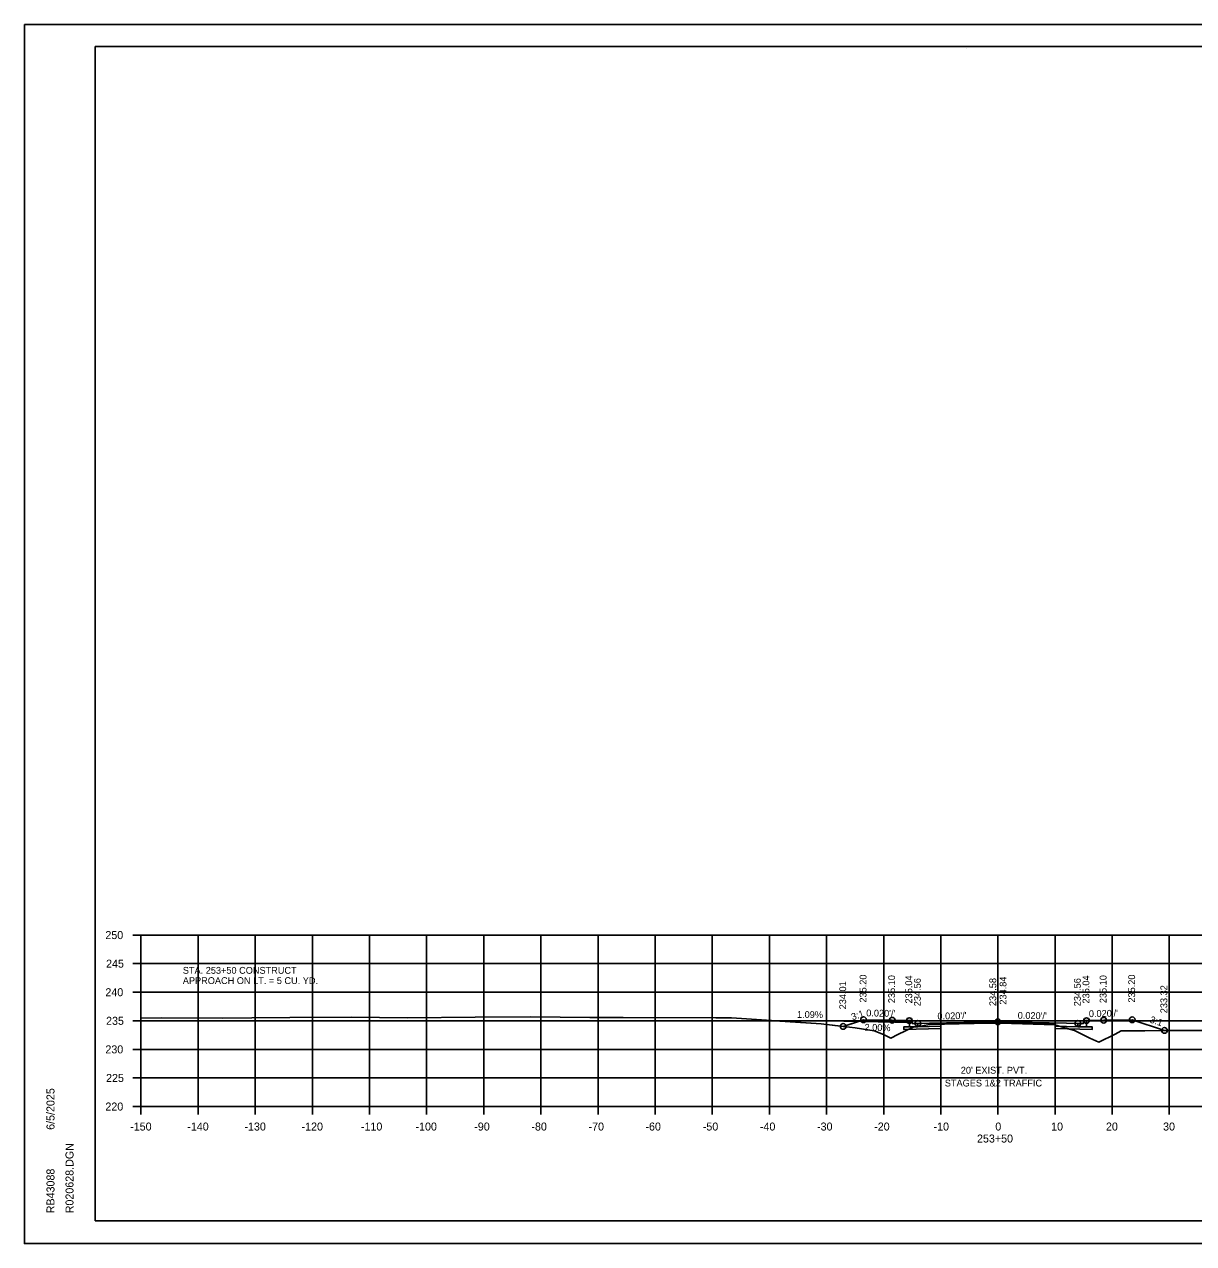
# Model space of a CAD drawing. Extents: x 1369627 to 1374022, y 380035 to 398173.
# Drawn here: x 1372634.9 to 1372839.5, y 391878.8 to 392092.1 of the extents above; entities that cross this region are included whole.
import ezdxf

# ---------------------------------------------------------------- set-up
doc = ezdxf.new("R2010")
doc.units = 0
for name, color, linetype in [('Default', 7, 'Continuous'), ('R_Alt Surface', 7, 'Continuous'), ('R_Axis', 7, 'Continuous'), ('R_Axis Annot', 7, 'Continuous'), ('R_Drive', 7, 'Continuous'), ('R_Exist Surface', 7, 'Continuous'), ('R_Fin Surface', 7, 'Continuous'), ('R_Grid', 7, 'Continuous'), ('R_No Plot', 7, 'Continuous'), ('R_Water', 7, 'Continuous'), ('R_Xsect Elev', 7, 'Continuous'), ('R_Xsect Slope', 7, 'Continuous'), ('T_Vehicle Path Lt Minor', 7, 'Continuous')]:
    doc.layers.add(name, color=color, linetype=linetype)

msp = doc.modelspace()

# ---------------------------------------------------------------- linework, layer by layer
at = {"layer": 'Default'}
for p, q in [((1372795.29, 391907), (1372795.29, 391908.5)), ((1372795.29, 391907.75), (1372815.29, 391907.75)), ((1372815.29, 391907), (1372815.29, 391908.5))]:
    msp.add_line(p, q, dxfattribs=at)
for points in [[(1372789.78, 391917.78), (1372790.28, 391917.78), (1372790.29, 391917.28), (1372791.29, 391917.3), (1372791.29, 391916.72), (1372789.79, 391916.69)], [(1372820.29, 391917.28), (1372820.3, 391917.78), (1372820.8, 391917.78), (1372820.79, 391916.69), (1372819.29, 391916.72), (1372819.29, 391917.3)]]:
    msp.add_lwpolyline(points, close=True, dxfattribs=at)
at = {"layer": 'R_Alt Surface'}
for points in [[(1372795.29, 391916.8), (1372791.29, 391916.72), (1372789.79, 391916.69), (1372788.79, 391916.67), (1372788.79, 391916.25), (1372795.29, 391916.38)], [(1372805.29, 391917.58), (1372793.29, 391917.34), (1372791.29, 391917.3), (1372791.29, 391916.72), (1372795.29, 391916.8), (1372795.29, 391917.21), (1372805.29, 391917.41), (1372815.29, 391917.21), (1372815.29, 391916.8), (1372819.29, 391916.72), (1372819.29, 391917.3), (1372817.29, 391917.34)], [(1372815.29, 391916.8), (1372819.29, 391916.72), (1372820.79, 391916.69), (1372821.79, 391916.67), (1372821.79, 391916.25), (1372815.29, 391916.38)]]:
    msp.add_lwpolyline(points, close=True, dxfattribs=at)
msp.add_lwpolyline([(1372789.78, 391917.78), (1372789.79, 391916.69), (1372791.29, 391916.72), (1372795.29, 391916.8), (1372795.29, 391917.21), (1372805.29, 391917.41), (1372815.29, 391917.21), (1372815.29, 391916.8), (1372819.29, 391916.72), (1372820.79, 391916.69), (1372820.8, 391917.78)], dxfattribs=at)
at = {"layer": 'R_Axis'}
for p, q in [((1372653.89, 391932.75), (1372655.29, 391932.75)), ((1372655.29, 391902.75), (1372655.29, 391932.75)), ((1372653.89, 391927.75), (1372655.29, 391927.75)), ((1372653.89, 391922.75), (1372655.29, 391922.75)), ((1372653.89, 391917.75), (1372655.29, 391917.75)), ((1372653.89, 391912.75), (1372655.29, 391912.75)), ((1372653.89, 391907.75), (1372655.29, 391907.75)), ((1372653.89, 391902.75), (1372655.29, 391902.75)), ((1372655.29, 391902.75), (1372955.29, 391902.75)), ((1372655.29, 391901.35), (1372655.29, 391902.75)), ((1372665.29, 391901.35), (1372665.29, 391902.75)), ((1372675.29, 391901.35), (1372675.29, 391902.75)), ((1372685.29, 391901.35), (1372685.29, 391902.75)), ((1372695.29, 391901.35), (1372695.29, 391902.75)), ((1372705.29, 391901.35), (1372705.29, 391902.75)), ((1372715.29, 391901.35), (1372715.29, 391902.75)), ((1372725.29, 391901.35), (1372725.29, 391902.75)), ((1372735.29, 391901.35), (1372735.29, 391902.75)), ((1372745.29, 391901.35), (1372745.29, 391902.75)), ((1372755.29, 391901.35), (1372755.29, 391902.75)), ((1372765.29, 391901.35), (1372765.29, 391902.75)), ((1372775.29, 391901.35), (1372775.29, 391902.75)), ((1372785.29, 391901.35), (1372785.29, 391902.75)), ((1372795.29, 391901.35), (1372795.29, 391902.75)), ((1372805.29, 391901.35), (1372805.29, 391902.75)), ((1372815.29, 391901.35), (1372815.29, 391902.75)), ((1372825.29, 391901.35), (1372825.29, 391902.75)), ((1372835.29, 391901.35), (1372835.29, 391902.75))]:
    msp.add_line(p, q, dxfattribs=at)
at = {"layer": 'R_Drive'}
for p, q in [((1372765.29, 391917.83), (1372778.29, 391917.69)), ((1372790.28, 391917.45), (1372778.29, 391917.69)), ((1372790.29, 391917.28), (1372790.28, 391917.45))]:
    msp.add_line(p, q, dxfattribs=at)
at = {"layer": 'R_Exist Surface'}
msp.add_lwpolyline([(1372655.29, 391918.24), (1372658.88, 391918.27), (1372669.62, 391918.23), (1372674.68, 391918.27), (1372681.33, 391918.31), (1372692.11, 391918.37), (1372701.96, 391918.26), (1372713.79, 391918.37), (1372723.49, 391918.42), (1372733.84, 391918.34), (1372739.68, 391918.3), (1372755.92, 391918.28), (1372758.65, 391918.26), (1372761.27, 391918.11), (1372774.37, 391917.2), (1372780.28, 391916.52), (1372783.62, 391915.99), (1372785.27, 391915.33), (1372786.52, 391914.74), (1372787.77, 391915.35), (1372790.47, 391916.62), (1372792.1, 391916.88), (1372793.3, 391917.08), (1372801.12, 391917.27), (1372804.47, 391917.35), (1372807.65, 391917.26), (1372815.25, 391917.06), (1372817.42, 391916.42), (1372818.69, 391916.03), (1372821.37, 391914.72), (1372822.94, 391914), (1372825.79, 391915.42), (1372826.86, 391915.97), (1372830.99, 391916.02), (1372833.79, 391916.07), (1372842.98, 391916.04)], dxfattribs=at)
at = {"layer": 'R_Fin Surface'}
msp.add_lwpolyline([(1372778.22, 391916.76), (1372781.78, 391917.94), (1372786.78, 391917.84), (1372789.78, 391917.78), (1372790.28, 391917.78), (1372790.29, 391917.28), (1372791.29, 391917.3), (1372793.29, 391917.34), (1372805.29, 391917.58), (1372817.29, 391917.34), (1372819.29, 391917.3), (1372820.29, 391917.28), (1372820.3, 391917.78), (1372820.8, 391917.78), (1372823.8, 391917.84), (1372828.8, 391917.94), (1372834.43, 391916.07)], dxfattribs=at)
msp.add_lwpolyline([(1372778.22, 391916.76), (1372781.78, 391917.94), (1372786.78, 391917.84), (1372789.78, 391917.78), (1372790.28, 391917.78), (1372790.29, 391917.28), (1372791.29, 391917.3), (1372793.29, 391917.34), (1372805.29, 391917.58), (1372817.29, 391917.34), (1372819.29, 391917.3), (1372820.29, 391917.28), (1372820.3, 391917.78), (1372820.8, 391917.78), (1372823.8, 391917.84), (1372828.8, 391917.94), (1372834.43, 391916.07)], dxfattribs=at)
at = {"layer": 'R_Grid'}
for p, q in [((1372655.29, 391932.75), (1372955.29, 391932.75)), ((1372655.29, 391902.75), (1372655.29, 391932.75)), ((1372665.29, 391902.75), (1372665.29, 391932.75)), ((1372675.29, 391902.75), (1372675.29, 391932.75)), ((1372685.29, 391902.75), (1372685.29, 391932.75)), ((1372695.29, 391902.75), (1372695.29, 391932.75)), ((1372705.29, 391902.75), (1372705.29, 391932.75)), ((1372715.29, 391902.75), (1372715.29, 391932.75)), ((1372725.29, 391902.75), (1372725.29, 391932.75)), ((1372735.29, 391902.75), (1372735.29, 391932.75)), ((1372745.29, 391902.75), (1372745.29, 391932.75)), ((1372755.29, 391902.75), (1372755.29, 391932.75)), ((1372765.29, 391902.75), (1372765.29, 391932.75)), ((1372775.29, 391902.75), (1372775.29, 391932.75)), ((1372785.29, 391902.75), (1372785.29, 391932.75)), ((1372795.29, 391902.75), (1372795.29, 391932.75)), ((1372805.29, 391902.75), (1372805.29, 391932.75)), ((1372815.29, 391902.75), (1372815.29, 391932.75)), ((1372825.29, 391902.75), (1372825.29, 391932.75)), ((1372835.29, 391902.75), (1372835.29, 391932.75)), ((1372655.29, 391927.75), (1372955.29, 391927.75)), ((1372655.29, 391922.75), (1372955.29, 391922.75)), ((1372655.29, 391917.75), (1372955.29, 391917.75)), ((1372655.29, 391912.75), (1372955.29, 391912.75)), ((1372655.29, 391907.75), (1372955.29, 391907.75)), ((1372655.29, 391902.75), (1372955.29, 391902.75))]:
    msp.add_line(p, q, dxfattribs=at)
at = {"layer": 'R_No Plot'}
for p, q in [((1372634.89, 392092.1), (1372968.22, 392092.1)), ((1372647.29, 392088.21), (1372963.47, 392088.21)), ((1372647.29, 391882.75), (1372647.29, 392088.21)), ((1372799.81, 392087.95), (1372799.81, 392087.95)), ((1372799.81, 392087.95), (1372799.81, 392087.95)), ((1372647.29, 391882.75), (1372647.29, 391882.75)), ((1372963.47, 391882.75), (1372647.29, 391882.75)), ((1372634.89, 391878.77), (1372968.22, 391878.77))]:
    msp.add_line(p, q, dxfattribs=at)
for points in [[(1372634.88, 392092.1), (1372968.22, 392092.1), (1372968.22, 391878.76), (1372634.88, 391878.76)], [(1372881.21, 392088.21), (1372900.83, 392088.21), (1372900.83, 392078.33), (1372916.94, 392078.33), (1372940.14, 392078.33), (1372940.14, 392053.99), (1372963.47, 392053.99), (1372963.47, 391882.75), (1372647.29, 391882.75), (1372647.29, 392088.21)]]:
    msp.add_lwpolyline(points, close=True, dxfattribs=at)
for centre in [(1372781.78, 391917.94), (1372786.78, 391917.84), (1372789.78, 391917.78), (1372820.8, 391917.78), (1372823.8, 391917.84), (1372828.8, 391917.94), (1372778.22, 391916.76), (1372791.29, 391917.3), (1372805.29, 391917.58), (1372819.29, 391917.3), (1372834.43, 391916.07)]:
    msp.add_circle(centre, 0.5, dxfattribs=at)
at = {"layer": 'R_Xsect Elev'}
msp.add_line((1372805.29, 391917.33), (1372805.29, 391927.33), dxfattribs=at)
at = {"layer": 'T_Vehicle Path Lt Minor'}
for p, q in [((1372778.29, 391917.69), (1372765.29, 391917.83)), ((1372778.22, 391916.76), (1372780.87, 391917.64)), ((1372780.87, 391917.64), (1372778.29, 391917.69))]:
    msp.add_line(p, q, dxfattribs=at)
msp.add_lwpolyline([(1372765.29, 391917.83), (1372774.37, 391917.2), (1372778.22, 391916.76)], dxfattribs=at)

# ---------------------------------------------------------------- texts
at = {"layer": 'R_Axis Annot'}
for s, height, p in [('250', 1.4, (1372649.06, 391932.05)), ('245', 1.4, (1372649.18, 391927.05)), ('240', 1.4, (1372649.06, 391922.05)), ('235', 1.4, (1372649.18, 391917.05)), ('230', 1.4, (1372649.06, 391912.05)), ("20' EXIST. PVT.", 1.2, (1372798.79, 391908.5)), ('225', 1.4, (1372649.18, 391907.05)), ('STAGES 1&2 TRAFFIC', 1.2, (1372795.99, 391906.26)), ('220', 1.4, (1372649.06, 391902.05)), ('-150', 1.4, (1372653.4, 391898.55)), ('-140', 1.4, (1372663.4, 391898.55)), ('-130', 1.4, (1372673.4, 391898.55)), ('-120', 1.4, (1372683.4, 391898.55)), ('-110', 1.4, (1372693.79, 391898.55)), ('-100', 1.4, (1372703.34, 391898.55)), ('-90', 1.4, (1372713.63, 391898.55)), ('-80', 1.4, (1372723.63, 391898.55)), ('-70', 1.4, (1372733.63, 391898.55)), ('-60', 1.4, (1372743.59, 391898.55)), ('-50', 1.4, (1372753.63, 391898.55)), ('-40', 1.4, (1372763.63, 391898.55)), ('-30', 1.4, (1372773.63, 391898.55)), ('-20', 1.4, (1372783.63, 391898.55)), ('-10', 1.4, (1372794.02, 391898.55)), ('0', 1.4, (1372804.83, 391898.55)), ('10', 1.4, (1372814.6, 391898.55)), ('20', 1.4, (1372824.2, 391898.55)), ('30', 1.4, (1372834.2, 391898.55)), ('253+50', 1.4, (1372801.63, 391896.45))]:
    msp.add_text(s, height=height, dxfattribs=at).set_placement(p)
at = {"layer": 'R_No Plot'}
for s, p in [('6/5/2025', (1372640.15, 391898.67)), ('R020628.DGN', (1372643.48, 391884.07)), ('RB43088', (1372640.15, 391884.07))]:
    msp.add_text(s, height=1.4, rotation=90, dxfattribs=at).set_placement(p)
at = {"layer": 'R_Water'}
for s, p in [('STA. 253+50 CONSTRUCT', (1372662.61, 391925.98)), ('APPROACH ON LT. = 5 CU. YD.', (1372662.61, 391924.18))]:
    msp.add_text(s, height=1.2, dxfattribs=at).set_placement(p)
at = {"layer": 'R_Xsect Elev'}
for s, rotation, p in [('235.20', 90, (1372782.28, 391920.94)), ('235.10', 90, (1372787.28, 391920.84)), ('235.04', 90, (1372790.28, 391920.78)), ('234.56', 90, (1372791.79, 391920.3)), ('234.58', 90, (1372804.99, 391920.33)), ('234.84', 90, (1372806.78, 391920.58)), ('234.56', 90, (1372819.79, 391920.3)), ('235.04', 90, (1372821.3, 391920.78)), ('235.10', 90, (1372824.3, 391920.84)), ('235.20', 90, (1372829.3, 391920.94)), ('234.01', 90, (1372778.72, 391919.76)), ('233.32', 90, (1372834.93, 391919.07)), ('1.09%', 359.3765, (1372770.11, 391918.27)), ('2.00%', 358.854, (1372781.93, 391916.02))]:
    msp.add_text(s, height=1.2, rotation=rotation, dxfattribs=at).set_placement(p)
at = {"layer": 'R_Xsect Slope'}
for s, rotation, p in [('3:1', 18.4332, (1372779.84, 391917.82)), ("0.020'/'", 358.8542, (1372782.23, 391918.53)), ("0.020'/'", 1.1458, (1372794.71, 391917.97)), ("0.020'/'", 358.8542, (1372808.74, 391918.11)), ("0.020'/'", 1.1458, (1372821.22, 391918.39)), ('3:1', 341.5668, (1372831.77, 391917.48))]:
    msp.add_text(s, height=1.2, rotation=rotation, dxfattribs=at).set_placement(p)

doc.saveas('drawing.dxf')
